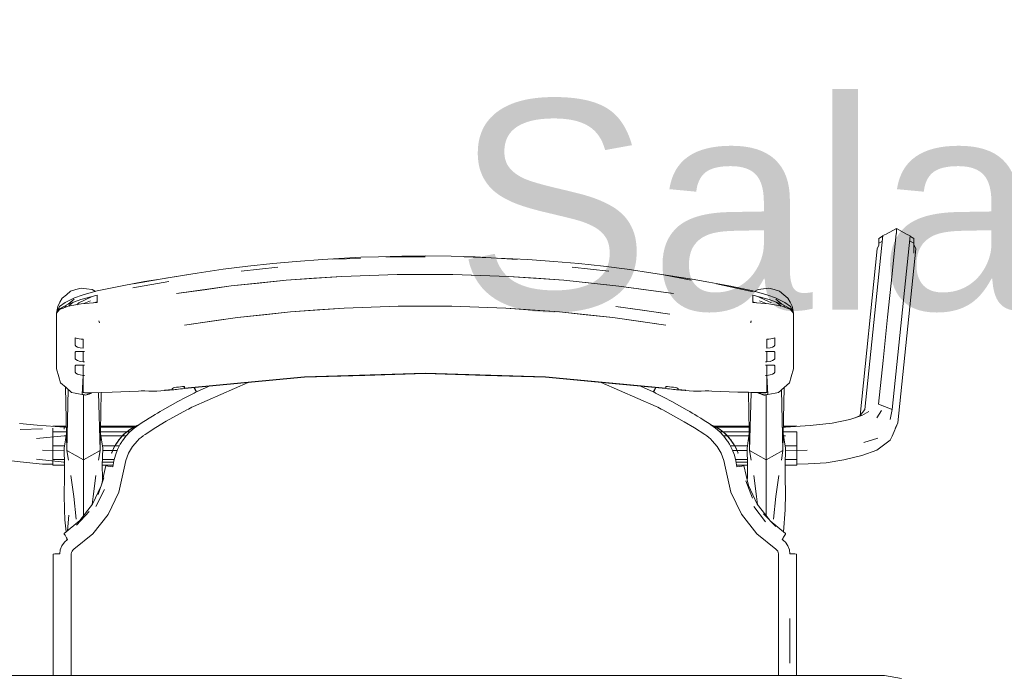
# Model space of a CAD drawing. Header units: millimetres. Extents: x -261 to 187, y -214 to 106.
# Tile 398 of 656: x -190.529 to -190, y -75.285 to -74.932. Entities that reach past the tile are written whole.
import ezdxf

# ---------------------------------------------------------------- set-up
doc = ezdxf.new("R2010")
doc.units = ezdxf.units.MM
doc.header["$LTSCALE"] = 0.005
doc.header["$MEASUREMENT"] = 0
doc.linetypes.add('NULL', pattern=[0])
doc.layers.add('Ambiente-Textos', color=9, linetype='Continuous', lineweight=5)
doc.layers.add('IFC-Elemento de mobília-Contorno', color=9, linetype='Continuous', lineweight=5)
doc.styles.add('Arial', font='arial.ttf')

msp = doc.modelspace()

# ---------------------------------------------------------------- linework, layer by layer
at = {"layer": 'IFC-Elemento de mobília-Contorno', "lineweight": 5}
for p, q in [((-190.06321, -75.04707), (-190.0577, -75.044)), ((-190.0577, -75.04659), (-190.0577, -75.044)), ((-190.0577, -75.044), (-190.05219, -75.04707)), ((-190.07461, -75.14119), (-190.06493, -75.04775)), ((-190.06712, -75.04926), (-190.06509, -75.04812)), ((-190.06712, -75.05185), (-190.06712, -75.04926)), ((-190.06509, -75.04812), (-190.06493, -75.04775)), ((-190.06493, -75.04775), (-190.06321, -75.04707)), ((-190.06004, -75.06823), (-190.0578, -75.04664)), ((-190.05997, -75.14129), (-190.0503, -75.04785)), ((-190.0578, -75.04664), (-190.0577, -75.04659)), ((-190.05219, -75.04707), (-190.0503, -75.04785)), ((-190.0503, -75.04785), (-190.05014, -75.04822)), ((-190.05014, -75.04822), (-190.04828, -75.04926)), ((-190.04828, -75.05258), (-190.04828, -75.04926)), ((-190.04828, -75.05185), (-190.04828, -75.04926)), ((-190.06796, -75.05481), (-190.06712, -75.05286)), ((-190.06712, -75.05185), (-190.06525, -75.0508)), ((-190.06712, -75.05286), (-190.06712, -75.05185)), ((-190.05058, -75.05056), (-190.04828, -75.05185)), ((-190.04828, -75.0573), (-190.04828, -75.05185)), ((-190.04828, -75.05258), (-190.04727, -75.05495)), ((-190.36618, -75.0606), (-190.34548, -75.0594)), ((-190.34548, -75.0594), (-190.33597, -75.05914)), ((-190.33597, -75.05914), (-190.32358, -75.05877)), ((-190.33208, -75.05914), (-190.31102, -75.05914)), ((-190.32358, -75.05877), (-190.31102, -75.05872)), ((-190.31102, -75.05872), (-190.29692, -75.05885)), ((-190.29692, -75.05885), (-190.28414, -75.05914)), ((-190.28997, -75.05914), (-190.27556, -75.05964)), ((-190.28414, -75.05914), (-190.27556, -75.05964)), ((-190.27556, -75.05964), (-190.26146, -75.06053)), ((-190.27199, -75.05986), (-190.25587, -75.0606)), ((-190.07725, -75.14449), (-190.06796, -75.05481)), ((-190.05694, -75.14839), (-190.04727, -75.05495)), ((-190.4196, -75.06584), (-190.40627, -75.06414)), ((-190.40977, -75.0669), (-190.39013, -75.0648)), ((-190.40627, -75.06414), (-190.39288, -75.06271)), ((-190.39288, -75.06271), (-190.38032, -75.06163)), ((-190.38032, -75.06163), (-190.36618, -75.0606)), ((-190.36059, -75.06052), (-190.34577, -75.06007)), ((-190.25587, -75.0606), (-190.24173, -75.06163)), ((-190.24173, -75.06163), (-190.22839, -75.06278)), ((-190.23191, -75.0648), (-190.21228, -75.0669)), ((-190.22839, -75.06278), (-190.21504, -75.06422)), ((-190.21504, -75.06422), (-190.20245, -75.06583)), ((-190.45347, -75.07116), (-190.43915, -75.06893)), ((-190.4504, -75.07068), (-190.4335, -75.06788)), ((-190.4335, -75.06788), (-190.4196, -75.06584)), ((-190.38559, -75.07174), (-190.35583, -75.06966)), ((-190.37071, -75.0707), (-190.35583, -75.06966)), ((-190.35583, -75.06966), (-190.32597, -75.06862)), ((-190.35583, -75.06966), (-190.3409, -75.06914)), ((-190.3409, -75.06914), (-190.32597, -75.06862)), ((-190.32597, -75.06862), (-190.29608, -75.06862)), ((-190.29608, -75.06862), (-190.26622, -75.06966)), ((-190.29608, -75.06862), (-190.28115, -75.06914)), ((-190.28115, -75.06914), (-190.26622, -75.06966)), ((-190.26622, -75.06966), (-190.23645, -75.07175)), ((-190.26622, -75.06966), (-190.25133, -75.0707)), ((-190.20245, -75.06583), (-190.18854, -75.06788)), ((-190.18854, -75.06788), (-190.17786, -75.06965)), ((-190.18289, -75.06893), (-190.16807, -75.07163)), ((-190.18289, -75.06893), (-190.16738, -75.07115)), ((-190.06245, -75.09159), (-190.06004, -75.06823)), ((-190.48723, -75.07751), (-190.47378, -75.07478)), ((-190.47378, -75.07478), (-190.46189, -75.07247)), ((-190.46804, -75.07591), (-190.44873, -75.07247)), ((-190.46775, -75.07371), (-190.45347, -75.07116)), ((-190.46189, -75.07247), (-190.45347, -75.07116)), ((-190.44458, -75.07897), (-190.4152, -75.07485)), ((-190.42962, -75.07687), (-190.4152, -75.07485)), ((-190.4152, -75.07485), (-190.38559, -75.07174)), ((-190.4152, -75.07485), (-190.4004, -75.0733)), ((-190.4004, -75.0733), (-190.38559, -75.07174)), ((-190.38559, -75.07174), (-190.37071, -75.0707)), ((-190.25133, -75.0707), (-190.23645, -75.07175)), ((-190.23645, -75.07175), (-190.20685, -75.07486)), ((-190.23645, -75.07175), (-190.22165, -75.0733)), ((-190.22165, -75.0733), (-190.20685, -75.07486)), ((-190.20685, -75.07486), (-190.17746, -75.07897)), ((-190.20685, -75.07486), (-190.19243, -75.07687)), ((-190.16738, -75.07115), (-190.15859, -75.07281)), ((-190.15859, -75.07281), (-190.1467, -75.07503)), ((-190.1543, -75.07371), (-190.13471, -75.07793)), ((-190.1467, -75.07503), (-190.13482, -75.07751)), ((-190.50604, -75.08142), (-190.50378, -75.07953)), ((-190.50378, -75.07953), (-190.50152, -75.07764)), ((-190.50152, -75.07764), (-190.49869, -75.0768)), ((-190.49936, -75.0812), (-190.49531, -75.07983)), ((-190.49869, -75.0768), (-190.49585, -75.07597)), ((-190.49595, -75.08205), (-190.48719, -75.07979)), ((-190.49585, -75.07597), (-190.49291, -75.07632)), ((-190.49531, -75.07983), (-190.49176, -75.07869)), ((-190.49368, -75.0823), (-190.49023, -75.0806)), ((-190.49291, -75.07632), (-190.48997, -75.07667)), ((-190.49176, -75.07869), (-190.48723, -75.07751)), ((-190.48997, -75.07667), (-190.48812, -75.07774)), ((-190.48719, -75.08076), (-190.48719, -75.07979)), ((-190.48719, -75.08173), (-190.48719, -75.08076)), ((-190.44458, -75.07897), (-190.42962, -75.07687)), ((-190.19243, -75.07687), (-190.17746, -75.07897)), ((-190.13486, -75.08076), (-190.13486, -75.07979)), ((-190.13486, -75.07979), (-190.1261, -75.08205)), ((-190.13486, -75.08173), (-190.13486, -75.08076)), ((-190.13482, -75.07751), (-190.13029, -75.07869)), ((-190.13392, -75.07774), (-190.13206, -75.07666)), ((-190.13206, -75.07666), (-190.12912, -75.07632)), ((-190.13182, -75.0806), (-190.12838, -75.08231)), ((-190.13029, -75.07869), (-190.12674, -75.07983)), ((-190.12912, -75.07632), (-190.12618, -75.07597)), ((-190.12674, -75.07983), (-190.12269, -75.0812)), ((-190.12618, -75.07597), (-190.12334, -75.07681)), ((-190.12334, -75.07681), (-190.12051, -75.07765)), ((-190.12051, -75.07765), (-190.11825, -75.07955)), ((-190.11825, -75.07955), (-190.11599, -75.08144)), ((-190.50902, -75.08937), (-190.50845, -75.08583)), ((-190.50902, -75.08937), (-190.50752, -75.08595)), ((-190.50845, -75.08583), (-190.50724, -75.08362)), ((-190.50752, -75.08595), (-190.50446, -75.08364)), ((-190.50744, -75.08713), (-190.50283, -75.08456)), ((-190.50744, -75.08746), (-190.50289, -75.08576)), ((-190.50724, -75.08362), (-190.50604, -75.08142)), ((-190.50468, -75.08643), (-190.50391, -75.08526)), ((-190.50446, -75.08364), (-190.49936, -75.0812)), ((-190.50289, -75.08576), (-190.49588, -75.08446)), ((-190.50283, -75.08456), (-190.49957, -75.08197)), ((-190.50283, -75.08456), (-190.49595, -75.08205)), ((-190.50246, -75.08568), (-190.50207, -75.08518)), ((-190.50207, -75.08518), (-190.50013, -75.08357)), ((-190.49825, -75.0849), (-190.49715, -75.08388)), ((-190.49715, -75.08388), (-190.49368, -75.0823)), ((-190.49588, -75.08446), (-190.48719, -75.08367)), ((-190.49439, -75.08432), (-190.49085, -75.08286)), ((-190.48895, -75.08383), (-190.48719, -75.08332)), ((-190.48793, -75.08353), (-190.48753, -75.0837)), ((-190.48719, -75.0827), (-190.48719, -75.08173)), ((-190.48719, -75.08367), (-190.48719, -75.0827)), ((-190.35442, -75.08672), (-190.3255, -75.08569)), ((-190.35442, -75.08672), (-190.33996, -75.08621)), ((-190.33996, -75.08621), (-190.3255, -75.08569)), ((-190.3255, -75.08569), (-190.29655, -75.08569)), ((-190.29655, -75.08569), (-190.26763, -75.08672)), ((-190.29655, -75.08569), (-190.28209, -75.08621)), ((-190.28209, -75.08621), (-190.26763, -75.08672)), ((-190.20842, -75.08581), (-190.19422, -75.08784)), ((-190.20842, -75.08581), (-190.19435, -75.08782)), ((-190.13486, -75.0827), (-190.13486, -75.08173)), ((-190.13486, -75.08367), (-190.13486, -75.0827)), ((-190.13486, -75.08332), (-190.13309, -75.08383)), ((-190.13486, -75.08367), (-190.12617, -75.08446)), ((-190.13468, -75.08368), (-190.13423, -75.0835)), ((-190.13122, -75.08286), (-190.12767, -75.08432)), ((-190.12838, -75.08231), (-190.1249, -75.08387)), ((-190.12617, -75.08446), (-190.11915, -75.08576)), ((-190.1261, -75.08205), (-190.11922, -75.08456)), ((-190.12269, -75.0812), (-190.11759, -75.08364)), ((-190.12248, -75.08197), (-190.11922, -75.08456)), ((-190.12225, -75.08345), (-190.12008, -75.08519)), ((-190.12008, -75.08519), (-190.11971, -75.08566)), ((-190.11922, -75.08456), (-190.1146, -75.08713)), ((-190.11915, -75.08576), (-190.1146, -75.08746)), ((-190.11825, -75.08527), (-190.11757, -75.08635)), ((-190.11759, -75.08364), (-190.11464, -75.08583)), ((-190.11599, -75.08144), (-190.11481, -75.08358)), ((-190.11481, -75.08358), (-190.11363, -75.08572)), ((-190.11464, -75.08583), (-190.11302, -75.08936)), ((-190.11363, -75.08572), (-190.11302, -75.08936)), ((-190.50902, -75.08937), (-190.50744, -75.08713)), ((-190.50902, -75.08937), (-190.50816, -75.08833)), ((-190.50902, -75.09689), (-190.50902, -75.08937)), ((-190.50816, -75.08833), (-190.50744, -75.08746)), ((-190.50686, -75.08681), (-190.50535, -75.08668)), ((-190.41191, -75.09184), (-190.38325, -75.08877)), ((-190.41191, -75.09184), (-190.39758, -75.09031)), ((-190.39758, -75.09031), (-190.38325, -75.08877)), ((-190.38325, -75.08877), (-190.35442, -75.08672)), ((-190.38325, -75.08877), (-190.36883, -75.08774)), ((-190.36883, -75.08774), (-190.35442, -75.08672)), ((-190.26763, -75.08672), (-190.2388, -75.08877)), ((-190.26763, -75.08672), (-190.25321, -75.08775)), ((-190.25321, -75.08775), (-190.2388, -75.08877)), ((-190.2388, -75.08877), (-190.21014, -75.09184)), ((-190.2388, -75.08877), (-190.22447, -75.09031)), ((-190.22447, -75.09031), (-190.21014, -75.09184)), ((-190.19435, -75.08782), (-190.17949, -75.08993)), ((-190.19422, -75.08784), (-190.17949, -75.08993)), ((-190.11661, -75.08671), (-190.11525, -75.08677)), ((-190.1146, -75.08713), (-190.11302, -75.08936)), ((-190.1146, -75.08746), (-190.11389, -75.08833)), ((-190.11389, -75.08833), (-190.11302, -75.08936)), ((-190.11302, -75.09687), (-190.11302, -75.08936)), ((-190.06487, -75.11495), (-190.06245, -75.09159)), ((-190.50902, -75.1044), (-190.50902, -75.09689)), ((-190.48626, -75.09362), (-190.48616, -75.09414)), ((-190.48626, -75.09362), (-190.48605, -75.09472)), ((-190.48616, -75.09414), (-190.48605, -75.09472)), ((-190.44035, -75.0959), (-190.41191, -75.09184)), ((-190.44035, -75.0959), (-190.42574, -75.09381)), ((-190.42574, -75.09381), (-190.41191, -75.09184)), ((-190.21014, -75.09184), (-190.18169, -75.0959)), ((-190.21014, -75.09184), (-190.19631, -75.09381)), ((-190.19631, -75.09381), (-190.18169, -75.0959)), ((-190.136, -75.09472), (-190.13579, -75.09362)), ((-190.136, -75.09472), (-190.13589, -75.09414)), ((-190.13589, -75.09414), (-190.13579, -75.09362)), ((-190.11302, -75.10438), (-190.11302, -75.09687)), ((-190.50902, -75.11192), (-190.50902, -75.1044)), ((-190.49902, -75.10279), (-190.49799, -75.10307)), ((-190.49902, -75.10375), (-190.49902, -75.10279)), ((-190.49902, -75.10472), (-190.49902, -75.10375)), ((-190.49902, -75.10568), (-190.49902, -75.10472)), ((-190.49902, -75.10664), (-190.49902, -75.10568)), ((-190.49902, -75.10664), (-190.49871, -75.1071)), ((-190.49871, -75.1071), (-190.49782, -75.10765)), ((-190.49799, -75.10307), (-190.49693, -75.10328)), ((-190.49693, -75.10328), (-190.49586, -75.10341)), ((-190.49586, -75.10341), (-190.49478, -75.10346)), ((-190.49478, -75.10468), (-190.49478, -75.10346)), ((-190.49478, -75.1059), (-190.49478, -75.10468)), ((-190.49478, -75.10712), (-190.49478, -75.10589)), ((-190.49478, -75.10834), (-190.49478, -75.10712)), ((-190.12726, -75.10346), (-190.12619, -75.10341)), ((-190.12726, -75.10468), (-190.12726, -75.10346)), ((-190.12726, -75.1059), (-190.12726, -75.10468)), ((-190.12726, -75.10712), (-190.12726, -75.10589)), ((-190.12726, -75.10834), (-190.12726, -75.10712)), ((-190.12619, -75.10341), (-190.12512, -75.10328)), ((-190.12512, -75.10328), (-190.12406, -75.10307)), ((-190.12423, -75.10765), (-190.12333, -75.1071)), ((-190.12406, -75.10307), (-190.12302, -75.10279)), ((-190.12333, -75.1071), (-190.12302, -75.10664)), ((-190.12302, -75.10375), (-190.12302, -75.10279)), ((-190.12302, -75.10472), (-190.12302, -75.10375)), ((-190.12302, -75.10568), (-190.12302, -75.10472)), ((-190.12302, -75.10664), (-190.12302, -75.10568)), ((-190.11302, -75.1119), (-190.11302, -75.10438)), ((-190.50902, -75.11943), (-190.50902, -75.11192)), ((-190.49902, -75.11039), (-190.49871, -75.11012)), ((-190.49902, -75.11127), (-190.49902, -75.11039)), ((-190.49902, -75.11215), (-190.49902, -75.11127)), ((-190.49902, -75.11304), (-190.49902, -75.11215)), ((-190.49871, -75.11012), (-190.49782, -75.11003)), ((-190.49782, -75.10765), (-190.49647, -75.10811)), ((-190.49782, -75.11003), (-190.49647, -75.11004)), ((-190.49647, -75.10811), (-190.49478, -75.10834)), ((-190.49647, -75.11004), (-190.49478, -75.11003)), ((-190.49478, -75.11143), (-190.49478, -75.11003)), ((-190.49478, -75.11283), (-190.49478, -75.11143)), ((-190.49462, -75.11003), (-190.49402, -75.11003)), ((-190.4944, -75.11003), (-190.49421, -75.11003)), ((-190.49421, -75.11003), (-190.49402, -75.11003)), ((-190.12802, -75.11003), (-190.12784, -75.11003)), ((-190.12802, -75.11003), (-190.12745, -75.11003)), ((-190.12784, -75.11003), (-190.12765, -75.11003)), ((-190.12726, -75.10834), (-190.12557, -75.10811)), ((-190.12726, -75.11143), (-190.12726, -75.11003)), ((-190.12726, -75.11003), (-190.12557, -75.11004)), ((-190.12726, -75.11283), (-190.12726, -75.11143)), ((-190.12557, -75.10811), (-190.12423, -75.10765)), ((-190.12557, -75.11004), (-190.12423, -75.11003)), ((-190.12423, -75.11003), (-190.12333, -75.11012)), ((-190.12333, -75.11012), (-190.12302, -75.11039)), ((-190.12302, -75.11127), (-190.12302, -75.11039)), ((-190.12302, -75.11215), (-190.12302, -75.11127)), ((-190.12302, -75.11304), (-190.12302, -75.11215)), ((-190.11302, -75.11941), (-190.11302, -75.1119)), ((-190.49902, -75.11392), (-190.49902, -75.11304)), ((-190.49902, -75.11392), (-190.49871, -75.11437)), ((-190.49902, -75.11767), (-190.49871, -75.1174)), ((-190.49902, -75.11855), (-190.49902, -75.11767)), ((-190.49871, -75.11437), (-190.49782, -75.11492)), ((-190.49871, -75.1174), (-190.49782, -75.11731)), ((-190.49782, -75.11492), (-190.49647, -75.11539)), ((-190.49782, -75.11731), (-190.49647, -75.11731)), ((-190.49647, -75.11539), (-190.49478, -75.11562)), ((-190.49647, -75.11731), (-190.49478, -75.11731)), ((-190.49478, -75.11422), (-190.49478, -75.11283)), ((-190.49478, -75.11562), (-190.49478, -75.11422)), ((-190.49478, -75.11871), (-190.49478, -75.11731)), ((-190.49462, -75.11563), (-190.49402, -75.11564)), ((-190.49459, -75.11563), (-190.4944, -75.11563)), ((-190.49459, -75.1173), (-190.49402, -75.1173)), ((-190.4944, -75.11563), (-190.49421, -75.11564)), ((-190.4944, -75.1173), (-190.49421, -75.1173)), ((-190.49421, -75.1173), (-190.49402, -75.1173)), ((-190.12802, -75.11564), (-190.12745, -75.11563)), ((-190.12802, -75.1173), (-190.12784, -75.1173)), ((-190.12802, -75.1173), (-190.12745, -75.1173)), ((-190.12784, -75.11564), (-190.12762, -75.11563)), ((-190.12784, -75.1173), (-190.12765, -75.1173)), ((-190.12765, -75.11563), (-190.12745, -75.11563)), ((-190.12726, -75.11422), (-190.12726, -75.11283)), ((-190.12726, -75.11562), (-190.12726, -75.11422)), ((-190.12726, -75.11562), (-190.12557, -75.11539)), ((-190.12726, -75.11871), (-190.12726, -75.11731)), ((-190.12726, -75.11731), (-190.12557, -75.11731)), ((-190.12557, -75.11539), (-190.12423, -75.11492)), ((-190.12557, -75.11731), (-190.12423, -75.11731)), ((-190.12423, -75.11492), (-190.12333, -75.11437)), ((-190.12423, -75.11731), (-190.12333, -75.1174)), ((-190.12333, -75.11437), (-190.12302, -75.11392)), ((-190.12333, -75.1174), (-190.12302, -75.11767)), ((-190.12302, -75.11392), (-190.12302, -75.11304)), ((-190.12302, -75.11855), (-190.12302, -75.11767)), ((-190.06729, -75.13831), (-190.06487, -75.11495)), ((-190.50902, -75.11943), (-190.50778, -75.12371)), ((-190.49902, -75.11943), (-190.49902, -75.11855)), ((-190.49902, -75.12032), (-190.49902, -75.11943)), ((-190.49902, -75.1212), (-190.49902, -75.12032)), ((-190.49902, -75.1212), (-190.49871, -75.12165)), ((-190.49871, -75.12165), (-190.49782, -75.1222)), ((-190.49782, -75.1222), (-190.49647, -75.12266)), ((-190.49647, -75.12266), (-190.49478, -75.1229)), ((-190.49529, -75.1331), (-190.49478, -75.1229)), ((-190.49478, -75.1201), (-190.49478, -75.11871)), ((-190.49478, -75.1215), (-190.49478, -75.1201)), ((-190.49478, -75.1229), (-190.49478, -75.1215)), ((-190.49478, -75.13206), (-190.49478, -75.1229)), ((-190.49478, -75.1229), (-190.49402, -75.12292)), ((-190.49478, -75.1229), (-190.49459, -75.1229)), ((-190.49459, -75.1229), (-190.4944, -75.12291)), ((-190.4944, -75.12291), (-190.49421, -75.12291)), ((-190.49421, -75.12291), (-190.49402, -75.12292)), ((-190.37583, -75.12389), (-190.34343, -75.12288)), ((-190.37582, -75.12367), (-190.31102, -75.12165)), ((-190.34343, -75.12288), (-190.31102, -75.12187)), ((-190.31102, -75.12165), (-190.24623, -75.12367)), ((-190.31102, -75.12187), (-190.27862, -75.12288)), ((-190.27862, -75.12288), (-190.24621, -75.12389)), ((-190.12802, -75.12292), (-190.12726, -75.1229)), ((-190.12802, -75.12292), (-190.12784, -75.12291)), ((-190.12784, -75.12291), (-190.12765, -75.12291)), ((-190.12765, -75.12291), (-190.12742, -75.1229)), ((-190.12745, -75.1229), (-190.12726, -75.1229)), ((-190.12726, -75.1201), (-190.12726, -75.11871)), ((-190.12726, -75.1215), (-190.12726, -75.1201)), ((-190.12726, -75.1229), (-190.12726, -75.1215)), ((-190.12726, -75.1229), (-190.12557, -75.12266)), ((-190.12726, -75.13206), (-190.12726, -75.1229)), ((-190.12726, -75.1229), (-190.12676, -75.1331)), ((-190.12557, -75.12266), (-190.12423, -75.1222)), ((-190.12423, -75.1222), (-190.12333, -75.12165)), ((-190.12333, -75.12165), (-190.12302, -75.1212)), ((-190.12302, -75.11943), (-190.12302, -75.11855)), ((-190.12302, -75.12032), (-190.12302, -75.11943)), ((-190.12302, -75.1212), (-190.12302, -75.12032)), ((-190.11427, -75.12371), (-190.11302, -75.11941)), ((-190.50778, -75.12371), (-190.50688, -75.12683)), ((-190.50688, -75.12683), (-190.50398, -75.12942)), ((-190.44038, -75.12992), (-190.40811, -75.1269)), ((-190.44035, -75.1297), (-190.37582, -75.12367)), ((-190.43382, -75.13175), (-190.42706, -75.12867)), ((-190.43382, -75.13175), (-190.42709, -75.12867)), ((-190.42075, -75.13315), (-190.40603, -75.12674)), ((-190.40811, -75.1269), (-190.37583, -75.12389)), ((-190.40603, -75.12674), (-190.40587, -75.12669)), ((-190.24623, -75.12367), (-190.18169, -75.1297)), ((-190.24621, -75.12389), (-190.20677, -75.12757)), ((-190.21642, -75.12667), (-190.18678, -75.13956)), ((-190.20677, -75.12757), (-190.18167, -75.12992)), ((-190.19522, -75.12865), (-190.18843, -75.13175)), ((-190.19521, -75.12865), (-190.18843, -75.13175)), ((-190.11807, -75.12942), (-190.11517, -75.12683)), ((-190.11517, -75.12683), (-190.11427, -75.12371)), ((-190.50424, -75.12919), (-190.50359, -75.16316)), ((-190.50398, -75.12942), (-190.50108, -75.13202)), ((-190.50359, -75.16316), (-190.50276, -75.13051)), ((-190.50108, -75.13202), (-190.49915, -75.13238)), ((-190.49915, -75.13238), (-190.49722, -75.13274)), ((-190.49722, -75.13274), (-190.49529, -75.1331)), ((-190.49529, -75.1331), (-190.4948, -75.13319)), ((-190.4948, -75.13319), (-190.49432, -75.13328)), ((-190.49478, -75.13206), (-190.49293, -75.13227)), ((-190.49478, -75.13206), (-190.49432, -75.13211)), ((-190.49462, -75.13465), (-190.49462, -75.13323)), ((-190.49432, -75.13211), (-190.49386, -75.13217)), ((-190.49432, -75.13328), (-190.49384, -75.13337)), ((-190.49386, -75.13217), (-190.49339, -75.13222)), ((-190.49384, -75.13337), (-190.49336, -75.13346)), ((-190.49339, -75.13222), (-190.49293, -75.13227)), ((-190.49336, -75.13346), (-190.49297, -75.13331)), ((-190.49297, -75.13331), (-190.49258, -75.13317)), ((-190.49293, -75.13227), (-190.49108, -75.13226)), ((-190.49293, -75.13227), (-190.49246, -75.13227)), ((-190.49258, -75.13317), (-190.49239, -75.1331)), ((-190.49246, -75.13227), (-190.49223, -75.13227)), ((-190.49239, -75.1331), (-190.4922, -75.13303)), ((-190.49223, -75.13227), (-190.492, -75.13226)), ((-190.4922, -75.13303), (-190.492, -75.13295)), ((-190.492, -75.13226), (-190.49177, -75.13226)), ((-190.492, -75.13295), (-190.49181, -75.13289)), ((-190.49181, -75.13289), (-190.49161, -75.13281)), ((-190.49177, -75.13226), (-190.49154, -75.13226)), ((-190.49161, -75.13281), (-190.49142, -75.13274)), ((-190.49154, -75.13226), (-190.49131, -75.13226)), ((-190.49142, -75.13274), (-190.49123, -75.13267)), ((-190.49123, -75.13267), (-190.49103, -75.13259)), ((-190.49108, -75.13226), (-190.47918, -75.13193)), ((-190.49103, -75.13259), (-190.49084, -75.13252)), ((-190.49084, -75.13252), (-190.49065, -75.13245)), ((-190.49065, -75.13245), (-190.49045, -75.13238)), ((-190.49045, -75.13238), (-190.49026, -75.1323)), ((-190.49026, -75.1323), (-190.49017, -75.13223)), ((-190.48644, -75.13213), (-190.48566, -75.16316)), ((-190.48566, -75.16316), (-190.48506, -75.13209)), ((-190.47918, -75.13193), (-190.4651, -75.13135)), ((-190.4651, -75.13135), (-190.46359, -75.13119)), ((-190.46359, -75.13119), (-190.46157, -75.13126)), ((-190.46157, -75.13126), (-190.4595, -75.1313)), ((-190.4595, -75.1313), (-190.45739, -75.13131)), ((-190.45739, -75.13131), (-190.45525, -75.13128)), ((-190.45532, -75.13128), (-190.45531, -75.13133)), ((-190.45531, -75.13133), (-190.4461, -75.13057)), ((-190.45531, -75.13133), (-190.45525, -75.13128)), ((-190.45111, -75.13089), (-190.44702, -75.13037)), ((-190.45111, -75.13089), (-190.44697, -75.13047)), ((-190.44702, -75.13006), (-190.44683, -75.12984)), ((-190.44702, -75.13014), (-190.44702, -75.13006)), ((-190.44702, -75.13021), (-190.44702, -75.13014)), ((-190.44702, -75.13029), (-190.44702, -75.13021)), ((-190.44702, -75.13037), (-190.44702, -75.13029)), ((-190.44697, -75.13047), (-190.44666, -75.13057)), ((-190.44683, -75.12984), (-190.44629, -75.12961)), ((-190.44666, -75.13057), (-190.4461, -75.13057)), ((-190.44629, -75.12961), (-190.44548, -75.12941)), ((-190.4461, -75.13057), (-190.44536, -75.13051)), ((-190.44548, -75.12941), (-190.44452, -75.12926)), ((-190.44536, -75.13051), (-190.44452, -75.13041)), ((-190.44452, -75.12926), (-190.44348, -75.12914)), ((-190.44452, -75.13041), (-190.44349, -75.13029)), ((-190.44349, -75.13029), (-190.44245, -75.13017)), ((-190.44348, -75.12914), (-190.44244, -75.12902)), ((-190.44245, -75.13017), (-190.44142, -75.13004)), ((-190.44244, -75.12902), (-190.4414, -75.12889)), ((-190.44142, -75.13004), (-190.44038, -75.12992)), ((-190.4414, -75.12889), (-190.44035, -75.12876)), ((-190.44061, -75.12879), (-190.44038, -75.12992)), ((-190.44061, -75.12879), (-190.44038, -75.12992)), ((-190.44035, -75.12899), (-190.44035, -75.12876)), ((-190.44035, -75.12923), (-190.44035, -75.12899)), ((-190.44035, -75.12946), (-190.44035, -75.12923)), ((-190.44035, -75.1297), (-190.44035, -75.12946)), ((-190.43969, -75.13469), (-190.43548, -75.13256)), ((-190.43548, -75.13256), (-190.43507, -75.13236)), ((-190.43546, -75.13956), (-190.42075, -75.13315)), ((-190.4352, -75.12943), (-190.43507, -75.12971)), ((-190.43507, -75.12971), (-190.43446, -75.13094)), ((-190.43507, -75.13236), (-190.43465, -75.13215)), ((-190.435, -75.12941), (-190.43447, -75.13044)), ((-190.43465, -75.13215), (-190.43424, -75.13195)), ((-190.43447, -75.13044), (-190.43382, -75.13175)), ((-190.43446, -75.13094), (-190.43427, -75.13084)), ((-190.43446, -75.13094), (-190.43427, -75.13084)), ((-190.43446, -75.13094), (-190.43401, -75.13184)), ((-190.43424, -75.13195), (-190.43382, -75.13175)), ((-190.18843, -75.13175), (-190.18777, -75.13044)), ((-190.18843, -75.13175), (-190.18801, -75.13195)), ((-190.18824, -75.13184), (-190.18778, -75.13094)), ((-190.18801, -75.13195), (-190.1876, -75.13215)), ((-190.18798, -75.13085), (-190.18778, -75.13094)), ((-190.18798, -75.13085), (-190.18778, -75.13094)), ((-190.18778, -75.13094), (-190.18718, -75.12971)), ((-190.18777, -75.13044), (-190.18724, -75.12939)), ((-190.1876, -75.13215), (-190.18718, -75.13236)), ((-190.18718, -75.12971), (-190.18704, -75.12941)), ((-190.18718, -75.13236), (-190.18677, -75.13256)), ((-190.18677, -75.13256), (-190.18256, -75.13469)), ((-190.18169, -75.12899), (-190.18169, -75.12876)), ((-190.18169, -75.12876), (-190.18065, -75.12889)), ((-190.18169, -75.12923), (-190.18169, -75.12899)), ((-190.18169, -75.12946), (-190.18169, -75.12923)), ((-190.18169, -75.1297), (-190.18169, -75.12946)), ((-190.18167, -75.12992), (-190.18063, -75.13004)), ((-190.18065, -75.12889), (-190.17961, -75.12902)), ((-190.18063, -75.13004), (-190.1796, -75.13017)), ((-190.17961, -75.12902), (-190.17857, -75.12914)), ((-190.1796, -75.13017), (-190.17856, -75.13029)), ((-190.17857, -75.12914), (-190.17752, -75.12926)), ((-190.17856, -75.13029), (-190.17752, -75.13041)), ((-190.17752, -75.12926), (-190.17657, -75.12941)), ((-190.17752, -75.13041), (-190.17668, -75.13051)), ((-190.17668, -75.13051), (-190.17595, -75.13057)), ((-190.17657, -75.12941), (-190.17576, -75.12961)), ((-190.17595, -75.13057), (-190.16673, -75.13133)), ((-190.17595, -75.13057), (-190.17539, -75.13057)), ((-190.17576, -75.12961), (-190.17522, -75.12984)), ((-190.17539, -75.13057), (-190.17507, -75.13047)), ((-190.17522, -75.12984), (-190.17502, -75.13006)), ((-190.17507, -75.13047), (-190.17094, -75.13089)), ((-190.17502, -75.13014), (-190.17502, -75.13006)), ((-190.17502, -75.13021), (-190.17502, -75.13014)), ((-190.17502, -75.13029), (-190.17502, -75.13021)), ((-190.17502, -75.13037), (-190.17502, -75.13029)), ((-190.17502, -75.13037), (-190.17094, -75.13089)), ((-190.1668, -75.13128), (-190.16673, -75.13133)), ((-190.1668, -75.13128), (-190.16466, -75.13131)), ((-190.16673, -75.13133), (-190.16673, -75.13128)), ((-190.16466, -75.13131), (-190.16255, -75.1313)), ((-190.16255, -75.1313), (-190.16048, -75.13126)), ((-190.16048, -75.13126), (-190.15845, -75.13119)), ((-190.15845, -75.13119), (-190.15695, -75.13135)), ((-190.15695, -75.13135), (-190.14287, -75.13193)), ((-190.14287, -75.13193), (-190.13279, -75.13215)), ((-190.14287, -75.13193), (-190.13726, -75.13197)), ((-190.14287, -75.13193), (-190.12726, -75.13206)), ((-190.13719, -75.13206), (-190.13659, -75.16316)), ((-190.13715, -75.13198), (-190.1294, -75.13229)), ((-190.13659, -75.16316), (-190.1358, -75.13208)), ((-190.1358, -75.13199), (-190.12726, -75.13206)), ((-190.13212, -75.13218), (-190.13205, -75.13221)), ((-190.13205, -75.13221), (-190.13179, -75.1323)), ((-190.13189, -75.13219), (-190.13179, -75.1323)), ((-190.13181, -75.13219), (-190.13179, -75.1323)), ((-190.13179, -75.1323), (-190.13159, -75.13238)), ((-190.13177, -75.13219), (-190.13159, -75.13238)), ((-190.13167, -75.1322), (-190.13159, -75.13238)), ((-190.13166, -75.1322), (-190.1314, -75.13245)), ((-190.13159, -75.13238), (-190.1314, -75.13245)), ((-190.1314, -75.13245), (-190.1314, -75.13221)), ((-190.1314, -75.13245), (-190.13121, -75.13252)), ((-190.13121, -75.13252), (-190.13101, -75.13259)), ((-190.1311, -75.13222), (-190.13082, -75.13267)), ((-190.13101, -75.13259), (-190.13082, -75.13267)), ((-190.13083, -75.13223), (-190.13082, -75.13267)), ((-190.13082, -75.13267), (-190.13063, -75.13274)), ((-190.13063, -75.13274), (-190.13043, -75.13281)), ((-190.13043, -75.13281), (-190.13024, -75.13289)), ((-190.13024, -75.13289), (-190.13004, -75.13295)), ((-190.13004, -75.13295), (-190.12985, -75.13303)), ((-190.12985, -75.13303), (-190.12966, -75.1331)), ((-190.12966, -75.1331), (-190.12947, -75.13317)), ((-190.12947, -75.13317), (-190.12927, -75.13324)), ((-190.1294, -75.13229), (-190.12833, -75.13221)), ((-190.12927, -75.13324), (-190.12908, -75.13331)), ((-190.12913, -75.13227), (-190.12886, -75.13225)), ((-190.12908, -75.13331), (-190.12889, -75.13339)), ((-190.12889, -75.13339), (-190.12869, -75.13346)), ((-190.12886, -75.13225), (-190.1286, -75.13223)), ((-190.12869, -75.13346), (-190.12845, -75.13342)), ((-190.1286, -75.13223), (-190.12833, -75.13221)), ((-190.12845, -75.13342), (-190.12821, -75.13337)), ((-190.12833, -75.13221), (-190.12726, -75.13206)), ((-190.12833, -75.13221), (-190.12806, -75.13218)), ((-190.12821, -75.13337), (-190.12773, -75.13328)), ((-190.12806, -75.13218), (-190.1278, -75.13214)), ((-190.1278, -75.13214), (-190.12726, -75.13206)), ((-190.12773, -75.13328), (-190.12724, -75.13319)), ((-190.12762, -75.13465), (-190.12762, -75.13326)), ((-190.12724, -75.13319), (-190.12676, -75.1331)), ((-190.12676, -75.1331), (-190.12483, -75.13274)), ((-190.12483, -75.13274), (-190.1229, -75.13238)), ((-190.1229, -75.13238), (-190.12097, -75.13202)), ((-190.12097, -75.13202), (-190.11807, -75.12942)), ((-190.11948, -75.13069), (-190.11866, -75.16316)), ((-190.11866, -75.16316), (-190.11801, -75.12937)), ((-190.49462, -75.15143), (-190.49462, -75.13465)), ((-190.45211, -75.14149), (-190.448, -75.13915)), ((-190.448, -75.13915), (-190.44386, -75.13688)), ((-190.44386, -75.13688), (-190.43969, -75.13469)), ((-190.18256, -75.13469), (-190.17839, -75.13688)), ((-190.17839, -75.13688), (-190.17425, -75.13915)), ((-190.17425, -75.13915), (-190.17014, -75.14149)), ((-190.12762, -75.15143), (-190.12762, -75.13465)), ((-190.06729, -75.13831), (-190.05997, -75.14129)), ((-190.06729, -75.13831), (-190.06363, -75.13979)), ((-190.4575, -75.14476), (-190.45614, -75.14393)), ((-190.45614, -75.14393), (-190.4548, -75.1431)), ((-190.4548, -75.1431), (-190.45346, -75.14229)), ((-190.45346, -75.14229), (-190.45211, -75.14149)), ((-190.45009, -75.14755), (-190.44454, -75.14438)), ((-190.44454, -75.14438), (-190.43911, -75.14145)), ((-190.43911, -75.14145), (-190.43819, -75.14097)), ((-190.43819, -75.14097), (-190.43728, -75.14049)), ((-190.43728, -75.14049), (-190.43637, -75.14003)), ((-190.43637, -75.14003), (-190.43546, -75.13956)), ((-190.18678, -75.13956), (-190.18587, -75.14003)), ((-190.18587, -75.14003), (-190.18496, -75.1405)), ((-190.18496, -75.1405), (-190.18405, -75.14097)), ((-190.18405, -75.14097), (-190.18314, -75.14145)), ((-190.18314, -75.14145), (-190.17744, -75.14453)), ((-190.17744, -75.14453), (-190.17182, -75.14775)), ((-190.17014, -75.14149), (-190.16879, -75.14229)), ((-190.16879, -75.14229), (-190.16745, -75.1431)), ((-190.16745, -75.1431), (-190.16611, -75.14393)), ((-190.16611, -75.14393), (-190.16477, -75.14475)), ((-190.08268, -75.14652), (-190.0762, -75.1445)), ((-190.07992, -75.14566), (-190.0772, -75.14446)), ((-190.0772, -75.14446), (-190.07461, -75.14119)), ((-190.0762, -75.1445), (-190.07247, -75.14226)), ((-190.06815, -75.14562), (-190.06575, -75.14175)), ((-190.06363, -75.13979), (-190.05997, -75.14129)), ((-190.06097, -75.14662), (-190.05997, -75.14129)), ((-190.52905, -75.14868), (-190.51955, -75.14971)), ((-190.51955, -75.14971), (-190.50497, -75.15062)), ((-190.46793, -75.15087), (-190.4648, -75.14937)), ((-190.46739, -75.15124), (-190.4649, -75.14944)), ((-190.46629, -75.14992), (-190.4646, -75.14924)), ((-190.4649, -75.14944), (-190.46306, -75.14825)), ((-190.46306, -75.14825), (-190.46122, -75.14707)), ((-190.46122, -75.14707), (-190.45936, -75.14591)), ((-190.45936, -75.14591), (-190.4575, -75.14476)), ((-190.45575, -75.15096), (-190.45009, -75.14755)), ((-190.17182, -75.14775), (-190.16625, -75.15111)), ((-190.16477, -75.14475), (-190.16288, -75.14591)), ((-190.16288, -75.14591), (-190.16103, -75.14707)), ((-190.16103, -75.14707), (-190.15918, -75.14825)), ((-190.15918, -75.14825), (-190.15731, -75.14946)), ((-190.15765, -75.14924), (-190.15596, -75.14992)), ((-190.15734, -75.14944), (-190.15486, -75.15124)), ((-190.15732, -75.14946), (-190.15429, -75.15089)), ((-190.11727, -75.15062), (-190.10398, -75.1498)), ((-190.10398, -75.1498), (-190.09215, -75.1485)), ((-190.09215, -75.1485), (-190.08268, -75.14652)), ((-190.05997, -75.15545), (-190.05694, -75.14839)), ((-190.05837, -75.15131), (-190.05694, -75.14839)), ((-190.52871, -75.15188), (-190.51666, -75.15156)), ((-190.51112, -75.15023), (-190.51112, -75.15014)), ((-190.51112, -75.15014), (-190.50384, -75.15014)), ((-190.51112, -75.15327), (-190.51112, -75.1512)), ((-190.51112, -75.15327), (-190.50378, -75.15327)), ((-190.51112, -75.16072), (-190.51112, -75.15327)), ((-190.50497, -75.1517), (-190.50497, -75.15062)), ((-190.50497, -75.15062), (-190.50383, -75.15062)), ((-190.50497, -75.16199), (-190.50376, -75.15416)), ((-190.49462, -75.16823), (-190.49462, -75.15143)), ((-190.48549, -75.15416), (-190.48428, -75.16199)), ((-190.48547, -75.15327), (-190.47134, -75.15327)), ((-190.48542, -75.15062), (-190.46749, -75.15062)), ((-190.48541, -75.15014), (-190.46666, -75.15014)), ((-190.4744, -75.15615), (-190.47239, -75.15413)), ((-190.4744, -75.15615), (-190.47287, -75.15452)), ((-190.47287, -75.15452), (-190.46976, -75.15197)), ((-190.47244, -75.15417), (-190.47028, -75.15242)), ((-190.47176, -75.15552), (-190.46968, -75.15327)), ((-190.47133, -75.15327), (-190.46967, -75.15327)), ((-190.47028, -75.15242), (-190.46793, -75.15087)), ((-190.46976, -75.15197), (-190.46793, -75.15087)), ((-190.46968, -75.15327), (-190.46739, -75.15124)), ((-190.46817, -75.15103), (-190.46779, -75.15081)), ((-190.46793, -75.15087), (-190.46629, -75.14992)), ((-190.4674, -75.15062), (-190.46653, -75.15062)), ((-190.46639, -75.15014), (-190.46587, -75.15014)), ((-190.46265, -75.1554), (-190.46152, -75.15462)), ((-190.46152, -75.15462), (-190.45575, -75.15096)), ((-190.16625, -75.15111), (-190.16073, -75.15462)), ((-190.16073, -75.15462), (-190.1596, -75.1554)), ((-190.15638, -75.15014), (-190.15588, -75.15014)), ((-190.15596, -75.14992), (-190.15429, -75.15089)), ((-190.15572, -75.15062), (-190.15487, -75.15062)), ((-190.15559, -75.15014), (-190.13684, -75.15014)), ((-190.15486, -75.15124), (-190.15257, -75.15327)), ((-190.15476, -75.15062), (-190.13683, -75.15062)), ((-190.15441, -75.15083), (-190.15406, -75.15105)), ((-190.15429, -75.15089), (-190.15196, -75.15242)), ((-190.15429, -75.15089), (-190.15249, -75.15197)), ((-190.15257, -75.15327), (-190.15092, -75.15327)), ((-190.15257, -75.15327), (-190.15048, -75.15552)), ((-190.15249, -75.15197), (-190.14937, -75.15452)), ((-190.15196, -75.15242), (-190.14981, -75.15417)), ((-190.15091, -75.15327), (-190.13678, -75.15327)), ((-190.14985, -75.15413), (-190.14785, -75.15615)), ((-190.14937, -75.15452), (-190.14785, -75.15615)), ((-190.13797, -75.16199), (-190.13676, -75.15416)), ((-190.12762, -75.16823), (-190.12762, -75.15143)), ((-190.11849, -75.15416), (-190.11728, -75.16199)), ((-190.11847, -75.15327), (-190.11112, -75.15327)), ((-190.11842, -75.15062), (-190.11727, -75.15062)), ((-190.11841, -75.15014), (-190.11112, -75.15014)), ((-190.11112, -75.15024), (-190.11112, -75.15014)), ((-190.11112, -75.15327), (-190.11112, -75.15315)), ((-190.11112, -75.16072), (-190.11112, -75.15327)), ((-190.51987, -75.15682), (-190.50497, -75.1554)), ((-190.50497, -75.1554), (-190.50395, -75.1554)), ((-190.48529, -75.1554), (-190.4737, -75.1554)), ((-190.47809, -75.16146), (-190.47715, -75.15983)), ((-190.47788, -75.16103), (-190.47715, -75.15983)), ((-190.47754, -75.16051), (-190.476, -75.15815)), ((-190.47715, -75.15983), (-190.47613, -75.15831)), ((-190.4763, -75.1627), (-190.47483, -75.15983)), ((-190.47613, -75.15831), (-190.4744, -75.15615)), ((-190.47613, -75.15831), (-190.47563, -75.15758)), ((-190.47563, -75.15758), (-190.4744, -75.15615)), ((-190.47486, -75.15673), (-190.47376, -75.15551)), ((-190.47483, -75.15983), (-190.47455, -75.15936)), ((-190.47455, -75.15936), (-190.47425, -75.15889)), ((-190.47425, -75.15889), (-190.47394, -75.15843)), ((-190.47394, -75.15843), (-190.47362, -75.15796)), ((-190.47367, -75.15802), (-190.47176, -75.15552)), ((-190.47366, -75.1554), (-190.47166, -75.1554)), ((-190.46828, -75.16115), (-190.4656, -75.15795)), ((-190.4656, -75.15795), (-190.46465, -75.15704)), ((-190.46465, -75.15704), (-190.46365, -75.15618)), ((-190.46365, -75.15618), (-190.46261, -75.15538)), ((-190.15964, -75.15538), (-190.15859, -75.15618)), ((-190.15859, -75.15618), (-190.1576, -75.15704)), ((-190.1576, -75.15704), (-190.15665, -75.15795)), ((-190.15665, -75.15795), (-190.15397, -75.16114)), ((-190.15059, -75.1554), (-190.14859, -75.1554)), ((-190.15048, -75.15552), (-190.14858, -75.15802)), ((-190.14862, -75.15796), (-190.14831, -75.15843)), ((-190.14855, -75.1554), (-190.13695, -75.1554)), ((-190.14848, -75.15551), (-190.14738, -75.15674)), ((-190.14831, -75.15843), (-190.148, -75.15889)), ((-190.148, -75.15889), (-190.1477, -75.15936)), ((-190.14785, -75.15615), (-190.14662, -75.15758)), ((-190.14785, -75.15615), (-190.14611, -75.15831)), ((-190.1477, -75.15936), (-190.14741, -75.15983)), ((-190.14741, -75.15983), (-190.14594, -75.1627)), ((-190.14662, -75.15758), (-190.14611, -75.15831)), ((-190.14626, -75.15813), (-190.14471, -75.16051)), ((-190.14611, -75.15831), (-190.1451, -75.15983)), ((-190.1451, -75.15983), (-190.14437, -75.16103)), ((-190.1451, -75.15983), (-190.14416, -75.16147)), ((-190.11829, -75.1554), (-190.11727, -75.1554)), ((-190.07516, -75.15892), (-190.06765, -75.15667)), ((-190.06815, -75.16301), (-190.06097, -75.15765)), ((-190.06097, -75.15765), (-190.05997, -75.15545)), ((-190.51655, -75.16297), (-190.50494, -75.16325)), ((-190.51112, -75.16072), (-190.50477, -75.16072)), ((-190.51112, -75.16812), (-190.51112, -75.16072)), ((-190.50497, -75.16199), (-190.50475, -75.17142)), ((-190.50497, -75.16325), (-190.50494, -75.16325)), ((-190.50359, -75.16316), (-190.50273, -75.16847)), ((-190.50359, -75.16316), (-190.49462, -75.16823)), ((-190.50359, -75.16316), (-190.4991, -75.16569)), ((-190.49462, -75.16823), (-190.48566, -75.16316)), ((-190.49462, -75.16823), (-190.49014, -75.16569)), ((-190.49014, -75.16569), (-190.48566, -75.16316)), ((-190.48651, -75.16847), (-190.48566, -75.16316)), ((-190.48449, -75.17142), (-190.48428, -75.16199)), ((-190.48447, -75.16072), (-190.47769, -75.16072)), ((-190.48431, -75.16325), (-190.47893, -75.16325)), ((-190.47953, -75.16472), (-190.47885, -75.16305)), ((-190.47953, -75.16475), (-190.47885, -75.16305)), ((-190.47953, -75.16469), (-190.47941, -75.1644)), ((-190.47953, -75.16473), (-190.47953, -75.16472)), ((-190.47942, -75.16446), (-190.47802, -75.16135)), ((-190.47888, -75.16325), (-190.47652, -75.16325)), ((-190.47885, -75.16305), (-190.47788, -75.16103)), ((-190.47885, -75.16305), (-190.47806, -75.16141)), ((-190.47833, -75.16883), (-190.47747, -75.16571)), ((-190.47766, -75.16072), (-190.47529, -75.16072)), ((-190.47747, -75.16571), (-190.4763, -75.1627)), ((-190.47187, -75.16863), (-190.47039, -75.16474)), ((-190.47039, -75.16474), (-190.46828, -75.16115)), ((-190.15397, -75.16114), (-190.15186, -75.16474)), ((-190.15186, -75.16474), (-190.15038, -75.16863)), ((-190.14696, -75.16072), (-190.14459, -75.16072)), ((-190.14594, -75.1627), (-190.14477, -75.16571)), ((-190.14573, -75.16325), (-190.14337, -75.16325)), ((-190.14477, -75.16571), (-190.14391, -75.16883)), ((-190.14456, -75.16072), (-190.13777, -75.16072)), ((-190.14437, -75.16103), (-190.14339, -75.16305)), ((-190.14422, -75.16135), (-190.14271, -75.16472)), ((-190.14419, -75.16141), (-190.14339, -75.16305)), ((-190.14339, -75.16305), (-190.14271, -75.16472)), ((-190.14339, -75.16305), (-190.14271, -75.16475)), ((-190.14331, -75.16325), (-190.13794, -75.16325)), ((-190.14284, -75.16441), (-190.14271, -75.16469)), ((-190.14271, -75.16473), (-190.14271, -75.16472)), ((-190.13797, -75.16199), (-190.13775, -75.17142)), ((-190.13659, -75.16316), (-190.13573, -75.16847)), ((-190.13659, -75.16316), (-190.12762, -75.16823)), ((-190.13659, -75.16316), (-190.13211, -75.16569)), ((-190.13211, -75.16569), (-190.12762, -75.16823)), ((-190.12762, -75.16823), (-190.11866, -75.16316)), ((-190.12762, -75.16823), (-190.12314, -75.16569)), ((-190.12314, -75.16569), (-190.11866, -75.16316)), ((-190.11952, -75.16847), (-190.11866, -75.16316)), ((-190.11749, -75.17142), (-190.11728, -75.16199)), ((-190.11747, -75.16072), (-190.11112, -75.16072)), ((-190.11731, -75.16325), (-190.11727, -75.16325)), ((-190.11727, -75.16325), (-190.10569, -75.16297)), ((-190.11112, -75.16812), (-190.11112, -75.16072)), ((-190.0763, -75.16595), (-190.06815, -75.16301)), ((-190.5362, -75.16835), (-190.52871, -75.16927)), ((-190.52871, -75.16927), (-190.51666, -75.17064)), ((-190.51987, -75.16785), (-190.50497, -75.16956)), ((-190.51666, -75.17064), (-190.51112, -75.17064)), ((-190.51112, -75.16812), (-190.50483, -75.16812)), ((-190.51112, -75.17113), (-190.51112, -75.16812)), ((-190.50497, -75.16956), (-190.5048, -75.16956)), ((-190.50497, -75.17011), (-190.50497, -75.16956)), ((-190.50497, -75.17011), (-190.50497, -75.16956)), ((-190.4988, -75.16586), (-190.49462, -75.16823)), ((-190.49462, -75.17357), (-190.49462, -75.16823)), ((-190.48445, -75.16956), (-190.47846, -75.16956)), ((-190.48442, -75.16812), (-190.47814, -75.16812)), ((-190.47887, -75.17201), (-190.47833, -75.16883)), ((-190.47269, -75.17271), (-190.47187, -75.16863)), ((-190.15038, -75.16863), (-190.14956, -75.17271)), ((-190.14411, -75.16812), (-190.13783, -75.16812)), ((-190.14391, -75.16883), (-190.14338, -75.17201)), ((-190.14379, -75.16956), (-190.13779, -75.16956)), ((-190.12762, -75.17357), (-190.12762, -75.16823)), ((-190.11745, -75.16956), (-190.11727, -75.16956)), ((-190.11742, -75.16812), (-190.11112, -75.16812)), ((-190.11112, -75.17113), (-190.11112, -75.16812)), ((-190.11112, -75.17056), (-190.10505, -75.17048)), ((-190.11112, -75.17113), (-190.11112, -75.17056)), ((-190.10505, -75.17048), (-190.09541, -75.16977)), ((-190.09541, -75.16977), (-190.08599, -75.16818)), ((-190.08599, -75.16818), (-190.0763, -75.16595)), ((-190.51112, -75.17113), (-190.50476, -75.17113)), ((-190.5048, -75.17764), (-190.50475, -75.17142)), ((-190.49462, -75.18315), (-190.49462, -75.17357)), ((-190.48498, -75.18182), (-190.48259, -75.17127)), ((-190.48449, -75.17113), (-190.47872, -75.17113)), ((-190.48449, -75.17142), (-190.48445, -75.17764)), ((-190.48259, -75.17127), (-190.48232, -75.17142)), ((-190.48232, -75.17142), (-190.48151, -75.17161)), ((-190.48151, -75.17161), (-190.4803, -75.17182)), ((-190.4803, -75.17182), (-190.47887, -75.17201)), ((-190.47562, -75.1856), (-190.47269, -75.17271)), ((-190.14956, -75.17271), (-190.14663, -75.18558)), ((-190.14353, -75.17113), (-190.13776, -75.17113)), ((-190.14338, -75.17201), (-190.14195, -75.17182)), ((-190.14195, -75.17182), (-190.14074, -75.17161)), ((-190.14074, -75.17161), (-190.13993, -75.17142)), ((-190.13993, -75.17142), (-190.13966, -75.17127)), ((-190.13966, -75.17127), (-190.13723, -75.18204)), ((-190.1378, -75.17764), (-190.13775, -75.17142)), ((-190.12762, -75.18315), (-190.12762, -75.17357)), ((-190.11749, -75.17113), (-190.11112, -75.17113)), ((-190.11749, -75.17142), (-190.11745, -75.17764)), ((-190.50497, -75.18691), (-190.5048, -75.17764)), ((-190.50132, -75.17663), (-190.49981, -75.18801)), ((-190.48944, -75.18801), (-190.48793, -75.17663)), ((-190.48666, -75.18682), (-190.48365, -75.17788)), ((-190.48445, -75.17764), (-190.48442, -75.17937)), ((-190.1387, -75.17952), (-190.13508, -75.18881)), ((-190.13783, -75.17936), (-190.1378, -75.17764)), ((-190.13432, -75.17663), (-190.13281, -75.18801)), ((-190.12243, -75.18801), (-190.12093, -75.17663)), ((-190.11745, -75.17764), (-190.11733, -75.18636)), ((-190.49462, -75.19575), (-190.49462, -75.18315)), ((-190.48976, -75.19211), (-190.48514, -75.1823)), ((-190.4879, -75.19338), (-190.48339, -75.1842)), ((-190.48132, -75.19755), (-190.47562, -75.1856)), ((-190.14663, -75.18558), (-190.14094, -75.19751)), ((-190.13723, -75.18204), (-190.13253, -75.19205)), ((-190.12762, -75.19575), (-190.12762, -75.18315)), ((-190.11739, -75.19512), (-190.11733, -75.18636)), ((-190.50497, -75.18691), (-190.50485, -75.19512)), ((-190.49981, -75.18801), (-190.49859, -75.20015)), ((-190.49653, -75.20084), (-190.48976, -75.19211)), ((-190.48986, -75.19225), (-190.48944, -75.18801)), ((-190.13281, -75.18801), (-190.13239, -75.19223)), ((-190.13253, -75.19205), (-190.12596, -75.20055)), ((-190.12366, -75.20015), (-190.12243, -75.18801)), ((-190.50485, -75.19512), (-190.50455, -75.20052)), ((-190.49828, -75.20342), (-190.49159, -75.19598)), ((-190.49462, -75.19839), (-190.49462, -75.19575)), ((-190.13434, -75.19338), (-190.12813, -75.2015)), ((-190.12912, -75.19733), (-190.12254, -75.20401)), ((-190.12762, -75.19839), (-190.12762, -75.19575)), ((-190.11835, -75.20694), (-190.11739, -75.19512)), ((-190.50504, -75.20788), (-190.49653, -75.20084)), ((-190.50455, -75.20052), (-190.50393, -75.20696)), ((-190.50326, -75.20641), (-190.50252, -75.19802)), ((-190.4895, -75.20795), (-190.48132, -75.19755)), ((-190.14094, -75.19751), (-190.13276, -75.20793)), ((-190.12545, -75.20105), (-190.11721, -75.20788)), ((-190.50504, -75.20788), (-190.50493, -75.20812)), ((-190.49975, -75.2163), (-190.4895, -75.20795)), ((-190.13276, -75.20793), (-190.1225, -75.2163)), ((-190.11732, -75.20812), (-190.11721, -75.20788)), ((-190.50623, -75.21439), (-190.50488, -75.21251)), ((-190.50493, -75.20812), (-190.50452, -75.2088)), ((-190.50488, -75.21251), (-190.50311, -75.21102)), ((-190.50452, -75.2088), (-190.50389, -75.20982)), ((-190.50389, -75.20982), (-190.50311, -75.21102)), ((-190.50364, -75.2102), (-190.50359, -75.21086)), ((-190.50361, -75.21024), (-190.50359, -75.2105)), ((-190.50361, -75.21025), (-190.50359, -75.2105)), ((-190.50359, -75.21142), (-190.50359, -75.21028)), ((-190.11914, -75.21102), (-190.11836, -75.20982)), ((-190.11914, -75.21102), (-190.11736, -75.21251)), ((-190.11866, -75.21086), (-190.11861, -75.2102)), ((-190.11866, -75.21142), (-190.11866, -75.21028)), ((-190.11866, -75.2105), (-190.11866, -75.21028)), ((-190.11866, -75.21086), (-190.11866, -75.21028)), ((-190.11866, -75.21142), (-190.11866, -75.21086)), ((-190.11836, -75.20982), (-190.11773, -75.2088)), ((-190.11773, -75.2088), (-190.11732, -75.20812)), ((-190.11736, -75.21251), (-190.11602, -75.21439)), ((-190.50735, -75.21882), (-190.50707, -75.21653)), ((-190.50707, -75.21653), (-190.50623, -75.21439)), ((-190.50113, -75.21882), (-190.50103, -75.21809)), ((-190.50103, -75.21809), (-190.50076, -75.21739)), ((-190.50076, -75.21739), (-190.50032, -75.21678)), ((-190.50032, -75.21678), (-190.49975, -75.2163)), ((-190.1225, -75.2163), (-190.12192, -75.21678)), ((-190.12192, -75.21678), (-190.12149, -75.21739)), ((-190.12149, -75.21739), (-190.12121, -75.21808)), ((-190.12121, -75.21808), (-190.12112, -75.21882)), ((-190.11602, -75.21439), (-190.11518, -75.21653)), ((-190.11518, -75.21653), (-190.1149, -75.21882)), ((-190.51094, -75.21887), (-190.51073, -75.21885)), ((-190.51094, -75.21887), (-190.51094, -75.2276)), ((-190.51073, -75.21885), (-190.50996, -75.21883)), ((-190.50996, -75.21883), (-190.50878, -75.21882)), ((-190.50878, -75.21882), (-190.50735, -75.21882)), ((-190.50113, -75.23662), (-190.50113, -75.21882)), ((-190.12112, -75.22736), (-190.12112, -75.21882)), ((-190.1149, -75.21882), (-190.11347, -75.21882)), ((-190.11347, -75.21882), (-190.11228, -75.21883)), ((-190.11228, -75.21883), (-190.11152, -75.21885)), ((-190.11152, -75.21885), (-190.1113, -75.21887)), ((-190.1113, -75.2276), (-190.1113, -75.21887)), ((-190.51094, -75.23634), (-190.51094, -75.2276)), ((-190.12112, -75.23588), (-190.12112, -75.22736)), ((-190.11131, -75.23634), (-190.1113, -75.2276)), ((-190.51094, -75.24506), (-190.51094, -75.23634)), ((-190.50113, -75.25135), (-190.50113, -75.23662)), ((-190.12112, -75.2444), (-190.12112, -75.23588)), ((-190.11131, -75.24506), (-190.11131, -75.23634)), ((-190.51094, -75.25378), (-190.51094, -75.24506)), ((-190.12112, -75.25351), (-190.12112, -75.2444)), ((-190.11131, -75.25378), (-190.11131, -75.24506)), ((-190.51094, -75.26376), (-190.51094, -75.25378)), ((-190.50113, -75.26483), (-190.50113, -75.25135)), ((-190.12112, -75.25858), (-190.12112, -75.25351)), ((-190.11494, -75.26546), (-190.1149, -75.25351)), ((-190.11131, -75.25378), (-190.1113, -75.26376)), ((-190.12112, -75.26111), (-190.12112, -75.25858)), ((-190.51094, -75.27373), (-190.51094, -75.26376)), ((-190.50113, -75.27832), (-190.50113, -75.26483)), ((-190.12112, -75.26284), (-190.12112, -75.26111)), ((-190.12112, -75.26626), (-190.12112, -75.26284)), ((-190.12112, -75.27295), (-190.12112, -75.26626)), ((-190.11498, -75.27741), (-190.11493, -75.26348)), ((-190.11498, -75.27741), (-190.11494, -75.26546)), ((-190.1113, -75.27373), (-190.1113, -75.26376)), ((-190.51094, -75.28411), (-190.51094, -75.27373)), ((-190.51094, -75.28411), (-190.51094, -75.27656)), ((-190.12112, -75.28411), (-190.12112, -75.27295)), ((-190.11131, -75.28411), (-190.11131, -75.27656)), ((-190.1113, -75.28411), (-190.1113, -75.27373)), ((-190.50113, -75.28411), (-190.50113, -75.27832)), ((-190.55812, -75.28411), (-190.06412, -75.28411)), ((-190.06412, -75.28411), (-190.05495, -75.28573))]:
    msp.add_line(p, q, dxfattribs=at)

# ---------------------------------------------------------------- texts
at = {"layer": 'Ambiente-Textos', "linetype": 'NULL', "lineweight": 5, "insert": (-189.74879, -75.0891), "char_height": 0.1125, "width": 2.2139748, "attachment_point": 8, "line_spacing_factor": 0.9, "style": 'Arial'}
msp.add_mtext('Sala de aula 02', dxfattribs=at)

doc.saveas('drawing.dxf')
